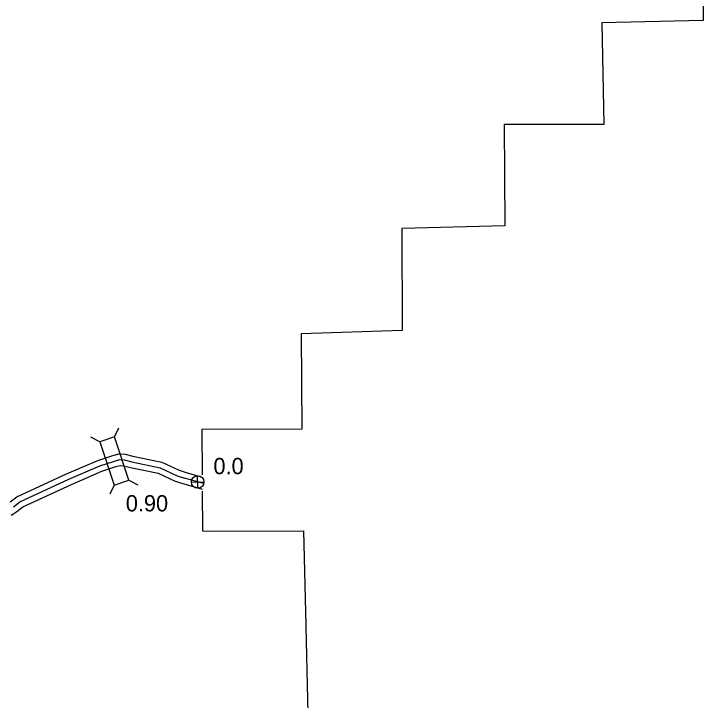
# Model space of a CAD drawing. Extents: x -83719 to 153526, y -11835 to 11446.
# Drawn here: x -2938 to -2341, y -1507 to -912 of the extents above; entities that cross this region are included whole.
import ezdxf

# ---------------------------------------------------------------- set-up
doc = ezdxf.new("R2010")
doc.units = 0
for name, color, linetype in [('Level 11', 7, 'Continuous'), ('Level 2', 7, 'Continuous'), ('Level 20', 7, 'Continuous'), ('Level 25', 7, 'Continuous'), ('Level 26', 7, 'Continuous'), ('Level 58', 7, 'Continuous'), ('Level 59', 7, 'Continuous')]:
    doc.layers.add(name, color=color, linetype=linetype)

msp = doc.modelspace()

# ---------------------------------------------------------------- linework, layer by layer
at = {"layer": 'Level 11'}
for points in [[(-2941.52, -1335), (-2935.64, -1330.6), (-2892.58, -1310.68), (-2865.52, -1299.01), (-2852.65, -1294.75), (-2847.02, -1293.28), (-2841.89, -1293.66), (-2835.1, -1295.26), (-2809.98, -1300.66), (-2795.02, -1307.6), (-2788.87, -1309.52)], [(-2940.76, -1346.32), (-2938.36, -1344.88), (-2935.78, -1343.19), (-2930.49, -1339.23), (-2888.5, -1319.81), (-2861.97, -1308.37), (-2849.81, -1304.34), (-2846.1, -1303.37), (-2843.42, -1303.58), (-2837.3, -1305.02), (-2813.18, -1310.2), (-2798.64, -1316.95), (-2791.86, -1319.07)], [(-2788.98, -1309.49), (-2775.08, -1313.52)], [(-2791.76, -1319.1), (-2775.21, -1323.89)]]:
    msp.add_lwpolyline(points, dxfattribs=at)
at = {"layer": 'Level 2'}
for points in [[(-2341.72, -833.65), (-2340.87, -917.74), (-2428.7, -919.72), (-2427.14, -1008.01)], [(-2427.14, -1008.01), (-2513.31, -1007.91), (-2512.94, -1095.81), (-2601.99, -1097.99), (-2601.73, -1186.35), (-2689.25, -1189.33), (-2688.71, -1271.99), (-2775.49, -1272.32)], [(-2775.49, -1272.32), (-2775.19, -1311.65)], [(-2775.09, -1325.8), (-2774.83, -1360.14), (-2769.64, -1360.29), (-2687.32, -1359.92), (-2685.41, -1442), (-2684.91, -1456), (-2683.34, -1530.96), (-2683.13, -1544.52), (-2681.31, -1621.48), (-2680.83, -1633.28), (-2679.21, -1711.81), (-2679.05, -1721.53), (-2677.89, -1801.59), (-2677.41, -1810.31), (-2675.9, -1853.42)]]:
    msp.add_lwpolyline(points, dxfattribs=at)
at = {"layer": 'Level 20'}
for p, q in [((-2851.19, -1278.68), (-2847.24, -1270.81)), ((-2863.72, -1282.82), (-2871.58, -1278.87)), ((-2851.28, -1320.42), (-2855.23, -1328.28)), ((-2838.75, -1316.27), (-2830.88, -1320.22))]:
    msp.add_line(p, q, dxfattribs=at)
msp.add_lwpolyline([(-2863.72, -1282.82), (-2851.28, -1320.42), (-2838.75, -1316.27), (-2851.19, -1278.68)], close=True, dxfattribs=at)
at = {"layer": 'Level 26'}
for p, q in [((-2778.89, -1323.11), (-2779.14, -1312.26)), ((-2784.43, -1317.81), (-2773.59, -1317.56))]:
    msp.add_line(p, q, dxfattribs=at)
msp.add_circle((-2779.01, -1317.68), 5.43, dxfattribs=at)
at = {"layer": 'Level 59'}
for points in [[(-2938.65, -1339.1), (-2933.07, -1334.92), (-2890.54, -1315.25), (-2863.75, -1303.69), (-2851.23, -1299.55), (-2846.56, -1298.32), (-2842.66, -1298.62), (-2836.2, -1300.14), (-2811.58, -1305.43), (-2796.83, -1312.27), (-2790.37, -1314.3)], [(-2773.92, -1319.06), (-2790.37, -1314.3)]]:
    msp.add_lwpolyline(points, dxfattribs=at)

# ---------------------------------------------------------------- texts
at = {"layer": 'Level 25'}
msp.add_text('0.0', height=14.08, dxfattribs=at).set_placement((-2765.35, -1310.93))
at = {"layer": 'Level 58'}
msp.add_text('0.90', height=14.08, dxfattribs=at).set_placement((-2841.3, -1343.19))

doc.saveas('drawing.dxf')
